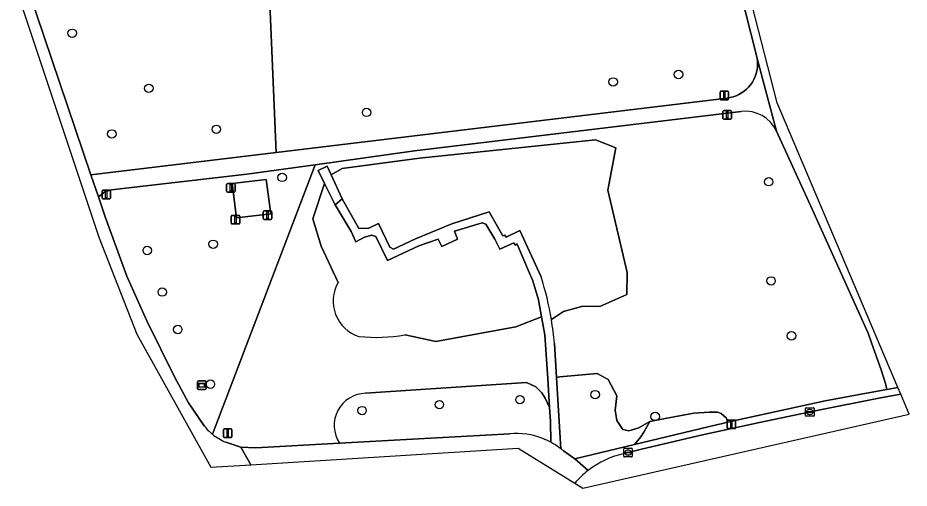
# Model space of a CAD drawing. Extents: x 157767 to 159172, y 387839 to 389425.
# Drawn here: x 159068.3 to 159171.5, y 388105.7 to 388160.2 of the extents above; entities that cross this region are included whole.
import ezdxf

# ---------------------------------------------------------------- set-up
doc = ezdxf.new("R2010")
doc.units = 0
for name, color, linetype in [('IMGEO_Afsluitpaal', 7, 'Continuous'), ('IMGEO_Boom', 7, 'Continuous'), ('IMGEO_Fietspad_gesloten', 7, 'Continuous'), ('IMGEO_Fietspad_open', 7, 'Continuous'), ('IMGEO_Groenvoorziening', 7, 'Continuous'), ('IMGEO_Kolk', 7, 'Continuous'), ('IMGEO_Lichtmast', 7, 'Continuous'), ('IMGEO_Rijbaan_lokaal_open', 7, 'Continuous'), ('IMGEO_Terreindeel_open', 7, 'Continuous'), ('IMGEO_Verkeersbordpaal', 7, 'Continuous'), ('IMGEO_Verklikker', 7, 'Continuous'), ('IMGEO_Voetpad_gesloten', 7, 'Continuous'), ('IMGEO_Voetpad_open', 7, 'Continuous')]:
    doc.layers.add(name, color=color, linetype=linetype)

msp = doc.modelspace()

# ---------------------------------------------------------------- linework, layer by layer
at = {"layer": 'IMGEO_Afsluitpaal'}
for p, q in [((159149.72, 388151.66), (159150.51, 388151.66)), ((159150.51, 388151.66), (159149.72, 388151.66)), ((159149.62, 388150.76), (159149.62, 388151.56)), ((159149.62, 388151.56), (159149.62, 388150.76)), ((159150.51, 388150.66), (159149.72, 388150.66)), ((159149.72, 388150.66), (159150.51, 388150.66)), ((159150.61, 388151.56), (159150.61, 388150.76)), ((159150.61, 388150.76), (159150.61, 388151.56)), ((159149.95, 388148.51), (159149.95, 388149.31)), ((159149.95, 388149.31), (159149.95, 388148.51)), ((159150.05, 388149.41), (159150.84, 388149.41)), ((159150.84, 388149.41), (159150.05, 388149.41)), ((159150.94, 388149.31), (159150.94, 388148.51)), ((159150.94, 388148.51), (159150.94, 388149.31)), ((159150.84, 388148.41), (159150.05, 388148.41)), ((159150.05, 388148.41), (159150.84, 388148.41)), ((159092.47, 388140.06), (159092.47, 388140.86)), ((159092.47, 388140.86), (159092.47, 388140.06)), ((159092.57, 388140.96), (159093.36, 388140.96)), ((159093.36, 388140.96), (159092.57, 388140.96)), ((159093.46, 388140.86), (159093.46, 388140.06)), ((159093.46, 388140.06), (159093.46, 388140.86)), ((159093.36, 388139.96), (159092.57, 388139.96)), ((159092.57, 388139.96), (159093.36, 388139.96)), ((159093.01, 388136.37), (159093.01, 388137.17)), ((159093.01, 388137.17), (159093.01, 388136.37)), ((159093.11, 388137.27), (159093.9, 388137.27)), ((159093.9, 388137.27), (159093.11, 388137.27)), ((159094, 388137.17), (159094, 388136.37)), ((159094, 388136.37), (159094, 388137.17)), ((159096.72, 388136.89), (159096.72, 388137.69)), ((159096.72, 388137.69), (159096.72, 388136.89)), ((159096.82, 388137.79), (159097.61, 388137.79)), ((159097.61, 388137.79), (159096.82, 388137.79)), ((159097.71, 388137.69), (159097.71, 388136.89)), ((159097.71, 388136.89), (159097.71, 388137.69)), ((159093.9, 388136.27), (159093.11, 388136.27)), ((159093.11, 388136.27), (159093.9, 388136.27)), ((159097.61, 388136.79), (159096.82, 388136.79)), ((159096.82, 388136.79), (159097.61, 388136.79))]:
    msp.add_line(p, q, dxfattribs=at)
for points in [[(159150.04, 388151.54), (159150.19, 388151.54), (159150.19, 388150.79), (159150.04, 388150.79), (159150.04, 388151.54)], [(159150.37, 388149.29), (159150.52, 388149.29), (159150.52, 388148.54), (159150.37, 388148.54), (159150.37, 388149.29)], [(159092.89, 388140.83), (159093.04, 388140.83), (159093.04, 388140.08), (159092.89, 388140.08), (159092.89, 388140.83)], [(159097.14, 388137.66), (159097.29, 388137.66), (159097.29, 388136.91), (159097.14, 388136.91), (159097.14, 388137.66)], [(159093.43, 388137.15), (159093.58, 388137.15), (159093.58, 388136.4), (159093.43, 388136.4), (159093.43, 388137.15)]]:
    msp.add_lwpolyline(points, dxfattribs=at)
for centre, start, end in [((159149.72, 388151.56), 90, 180), ((159149.72, 388151.56), 90, 180), ((159150.51, 388151.56), 0, 90), ((159150.51, 388151.56), 360, 90), ((159149.72, 388150.76), 180, 270), ((159149.72, 388150.76), 180, 270), ((159150.51, 388150.76), 270, 0), ((159150.51, 388150.76), 270, 0), ((159150.05, 388149.31), 90, 180), ((159150.05, 388149.31), 90, 180), ((159150.84, 388149.31), 0, 90), ((159150.84, 388149.31), 360, 90), ((159150.05, 388148.51), 180, 270), ((159150.05, 388148.51), 180, 270), ((159150.84, 388148.51), 270, 0), ((159150.84, 388148.51), 270, 0), ((159092.57, 388140.86), 90, 180), ((159092.57, 388140.86), 90, 180), ((159093.36, 388140.86), 0, 90), ((159093.36, 388140.86), 360, 90), ((159092.57, 388140.06), 180, 270), ((159092.57, 388140.06), 180, 270), ((159093.36, 388140.06), 270, 0), ((159093.36, 388140.06), 270, 0), ((159093.11, 388137.17), 90, 180), ((159093.11, 388137.17), 90, 180), ((159093.9, 388137.17), 0, 90), ((159093.9, 388137.17), 360, 90), ((159096.82, 388137.69), 90, 180), ((159096.82, 388137.69), 90, 180), ((159097.61, 388137.69), 0, 90), ((159097.61, 388137.69), 360, 90), ((159093.11, 388136.37), 180, 270), ((159093.11, 388136.37), 180, 270), ((159093.9, 388136.37), 270, 0), ((159093.9, 388136.37), 270, 0), ((159096.82, 388136.89), 180, 270), ((159096.82, 388136.89), 180, 270), ((159097.61, 388136.89), 270, 0), ((159097.61, 388136.89), 270, 0)]:
    msp.add_arc(centre, 0.1, start, end, dxfattribs=at)
at = {"layer": 'IMGEO_Boom'}
for centre in [(159074.58, 388158.37), (159144.81, 388153.59), (159137.24, 388152.73), (159083.47, 388151.99), (159108.68, 388149.2), (159091.28, 388147.24), (159079.18, 388146.7), (159098.91, 388141.67), (159155.25, 388141.17), (159090.92, 388133.92), (159083.28, 388133.2), (159155.53, 388129.67), (159085.02, 388128.38), (159086.81, 388124.04), (159157.9, 388123.31), (159090.59, 388117.71), (159135.15, 388116.49), (159117.12, 388115.33), (159126.44, 388115.91), (159108.16, 388114.64), (159142.1, 388113.97)]:
    msp.add_circle(centre, 0.489, dxfattribs=at)
at = {"layer": 'IMGEO_Fietspad_gesloten'}
for points in [[(159089.88, 388112.89), (159088.04, 388115.53), (159086.43, 388118.55), (159083.23, 388125.05), (159080.9, 388130.21), (159078.42, 388137.11), (159077.63, 388139.43), (159076.76, 388141.96), (159069.51, 388163.36), (159068.29, 388162.94)], [(159068.29, 388162.94), (159077.67, 388134.76), (159082.07, 388123.49), (159090.64, 388108.07), (159095.28, 388108.36), (159094.11, 388110.39), (159092.37, 388110.98)]]:
    msp.add_lwpolyline(points, dxfattribs=at)
for centre, radius, start, end in [((159094.68, 388116.59), 6.07, 217.6098, 230.4136), ((159094.67, 388116.56), 6.03, 230.3639, 247.6435)]:
    msp.add_arc(centre, radius, start, end, dxfattribs=at)
at = {"layer": 'IMGEO_Fietspad_open'}
for points in [[(159125.26, 388111.96), (159105.53, 388110.87), (159095.84, 388110.33), (159094.11, 388110.39), (159095.28, 388108.36), (159126.23, 388110.27), (159132.8, 388106.22)], [(159134.34, 388107.7), (159132.79, 388109.05), (159131.48, 388109.98)]]:
    msp.add_lwpolyline(points, dxfattribs=at)
for centre, radius, start, end in [((159126, 388103.53), 8.46, 68.4998, 95.0566), ((159125.9, 388103.3), 8.71, 61.7658, 68.4393), ((159125.99, 388103.51), 8.48, 52.2455, 61.6131), ((159126.74, 388104.44), 7.29, 49.4579, 52.4135), ((159140.75, 388099.46), 10.44, 127.8779, 139.6201)]:
    msp.add_arc(centre, radius, start, end, dxfattribs=at)
at = {"layer": 'IMGEO_Groenvoorziening'}
for points in [[(159097.44, 388162.73), (159098.21, 388144.55), (159150.45, 388150.85), (159150.8, 388150.91), (159151.14, 388151), (159151.48, 388151.12), (159151.81, 388151.27), (159152.12, 388151.45), (159152.41, 388151.65), (159152.68, 388151.89), (159152.93, 388152.14), (159153.16, 388152.41), (159153.36, 388152.71), (159153.54, 388153.02), (159153.69, 388153.35), (159153.8, 388153.69), (159153.89, 388154.03), (159153.94, 388154.39), (159153.97, 388154.74), (159153.96, 388155.1), (159153.92, 388155.46), (159153.84, 388155.81), (159148.73, 388175.92)], [(159069.51, 388163.36), (159076.76, 388141.96), (159098.21, 388144.55), (159097.44, 388162.73)], [(159152.06, 388149.32), (159114.24, 388144.76), (159102.73, 388143.11), (159090.82, 388111.92)], [(159130.44, 388122.43), (159130.68, 388118.49), (159131.08, 388118.55), (159135.39, 388118.93), (159136.65, 388118.24), (159137.67, 388116.34), (159137.48, 388114.69), (159137.67, 388113.48), (159138.36, 388112.47), (159139.06, 388112.28), (159140.2, 388112.66), (159141.5, 388113.36), (159141.5, 388113.36), (159143.27, 388113.74), (159146.57, 388114.34), (159148.34, 388114.47), (159149.33, 388114.47), (159149.74, 388114.31), (159150.37, 388113.77), (159150.48, 388113.29), (159161.8, 388115.79), (159166.6, 388116.67), (159168.92, 388117.08), (159168.8, 388117.79), (159168.29, 388119.35), (159167.17, 388122.5), (159166.77, 388123.62), (159160.27, 388137.99), (159156.17, 388147.01)], [(159105.39, 388129.5), (159103.41, 388133.68), (159102.47, 388136.86), (159103.81, 388140.97), (159103.07, 388142.48), (159104.1, 388142.96), (159104.57, 388141.95), (159105.84, 388142.69), (159114.8, 388143.89), (159135.2, 388146.04), (159137.56, 388145.08), (159136.64, 388140.18), (159138.85, 388130.63), (159138.81, 388128.09), (159135.7, 388126.72), (159133.72, 388126.73), (159131.47, 388126.12), (159130.09, 388125.2)], [(159130.09, 388125.2), (159131.47, 388126.12), (159133.72, 388126.73), (159135.7, 388126.72), (159138.81, 388128.09), (159138.85, 388130.63), (159136.64, 388140.18), (159137.56, 388145.08), (159135.2, 388146.04), (159114.8, 388143.89), (159105.84, 388142.69), (159104.57, 388141.95), (159105.86, 388139.18), (159107.78, 388135.74), (159108.89, 388135.77), (159108.95, 388135.79), (159110.07, 388136.31), (159111.36, 388133.58), (159111.8, 388133.36), (159114.35, 388134.55), (159118.54, 388136.29), (159122.89, 388137.66)], [(159102.73, 388143.11), (159094.81, 388142.04), (159079.14, 388140.22), (159078.38, 388139.98), (159077.63, 388139.43), (159078.42, 388137.11), (159080.9, 388130.21), (159083.23, 388125.05), (159086.43, 388118.55), (159088.04, 388115.53), (159089.88, 388112.89)], [(159090.82, 388111.92), (159102.73, 388143.11)], [(159116.96, 388134.5), (159114.73, 388133.75), (159111.11, 388132.02), (159109.77, 388134.8), (159109.29, 388134.98), (159108.46, 388134.73), (159107.43, 388134.19), (159106.88, 388135.4), (159105.03, 388138.47), (159103.81, 388140.97), (159102.47, 388136.86), (159103.41, 388133.68), (159105.39, 388129.5)], [(159122.89, 388137.66), (159124.47, 388134.88), (159124.7, 388134.97), (159124.83, 388134.74), (159126.43, 388135.51), (159128.89, 388130.14)], [(159113.14, 388123.42), (159116.69, 388122.66), (159125.96, 388124.34), (159128.96, 388125.52), (159128.61, 388127.47), (159127.95, 388129.68), (159127.45, 388130.85), (159126.13, 388133.93), (159126.12, 388133.95), (159125.88, 388133.83), (159125.73, 388134.08), (159124.1, 388133.36), (159123.55, 388134.51), (159122.5, 388136.24), (159122.06, 388136.42), (159118.86, 388135.44), (159119.23, 388134.52), (159117.39, 388133.66), (159116.96, 388134.5)], [(159129.34, 388123.42), (159128.96, 388125.52), (159125.96, 388124.34), (159116.69, 388122.66), (159113.14, 388123.42)], [(159108.57, 388116.65), (159127.19, 388117.91), (159128.27, 388117.4), (159128.98, 388116.71), (159129.35, 388116.09), (159129.86, 388115.02), (159129.66, 388118.32), (159129.34, 388123.42)], [(159137.48, 388114.69), (159137.67, 388116.34), (159136.65, 388118.24), (159135.39, 388118.93), (159131.08, 388118.55), (159130.68, 388118.49), (159131.19, 388110.22)], [(159129.86, 388115.02), (159129.35, 388116.09), (159128.98, 388116.71), (159128.27, 388117.4), (159127.19, 388117.91), (159108.57, 388116.65)], [(159130.03, 388110.98), (159129.98, 388113.4), (159129.86, 388115.02)], [(159131.48, 388109.98), (159132.79, 388109.05), (159139.72, 388110.72), (159140.45, 388111.6), (159140.79, 388112.15), (159141.5, 388113.36), (159141.5, 388113.36), (159140.2, 388112.66), (159139.06, 388112.28), (159138.36, 388112.47), (159137.67, 388113.48), (159137.48, 388114.69)], [(159105.53, 388110.87), (159125.26, 388111.96)], [(159092.37, 388110.98), (159094.11, 388110.39), (159095.84, 388110.33), (159105.53, 388110.87)]]:
    msp.add_lwpolyline(points, dxfattribs=at)
for points in [[(159093.12, 388140.95), (159097.07, 388141.43), (159097.61, 388137.46), (159093.61, 388136.97)], [(159150.48, 388113.29), (159150.37, 388113.77), (159149.74, 388114.31), (159149.33, 388114.47), (159148.34, 388114.47), (159146.57, 388114.34), (159143.27, 388113.74), (159141.5, 388113.36), (159140.79, 388112.15), (159140.45, 388111.6), (159139.72, 388110.72), (159141.49, 388111.14), (159149.35, 388113.03), (159149.73, 388113.12)]]:
    msp.add_lwpolyline(points, close=True, dxfattribs=at)
for centre, radius, start, end in [((159152.53, 388145.34), 4, 24.6469, 96.8427), ((159095.03, 388119.28), 35.56, 9.583, 17.7845), ((159109.15, 388127.34), 4.34, 150.1268, 251.821), ((159109.15, 388127.34), 4.34, 150.1268, 251.821), ((159094.78, 388119.28), 35.8, 5.0611, 9.5253), ((159109.74, 388142.55), 19.42, 264.2571, 280.0574), ((159109.74, 388142.55), 19.42, 264.2571, 280.0574), ((159108.67, 388112.91), 3.74, 91.6268, 212.9828), ((159108.67, 388112.91), 3.74, 91.6268, 212.9828), ((159094.68, 388116.59), 6.07, 217.6098, 230.4136), ((159094.67, 388116.56), 6.03, 230.3639, 247.6435), ((159126, 388103.53), 8.46, 68.4998, 95.0566), ((159125.9, 388103.3), 8.71, 61.7658, 68.4393), ((159126.74, 388104.44), 7.29, 49.4579, 52.4135)]:
    msp.add_arc(centre, radius, start, end, dxfattribs=at)
at = {"layer": 'IMGEO_Kolk'}
for p, q in [((159159.52, 388114.05), (159159.52, 388114.9)), ((159159.59, 388114.98), (159160.44, 388114.98)), ((159159.77, 388114.47), (159159.77, 388114.48)), ((159159.82, 388114.52), (159160.22, 388114.52)), ((159160, 388114.76), (159160.03, 388114.76)), ((159160.26, 388114.48), (159160.26, 388114.47)), ((159160.52, 388114.9), (159160.52, 388114.05)), ((159160.44, 388113.98), (159159.59, 388113.98)), ((159160.21, 388114.43), (159159.81, 388114.43)), ((159160.03, 388114.2), (159160, 388114.2)), ((159138.46, 388109.35), (159138.46, 388110.2)), ((159138.53, 388110.27), (159139.39, 388110.27)), ((159138.72, 388109.77), (159138.72, 388109.78)), ((159138.76, 388109.82), (159139.16, 388109.82)), ((159139.16, 388109.73), (159138.76, 388109.73)), ((159138.95, 388110.05), (159138.97, 388110.05)), ((159138.97, 388109.49), (159138.95, 388109.49)), ((159139.2, 388109.78), (159139.2, 388109.77)), ((159139.46, 388110.2), (159139.46, 388109.35)), ((159139.39, 388109.27), (159138.53, 388109.27))]:
    msp.add_line(p, q, dxfattribs=at)
for points in [[(159159.52, 388114.05), (159159.52, 388114.9)], [(159159.59, 388114.98), (159160.44, 388114.98)], [(159160.52, 388114.9), (159160.52, 388114.05)], [(159160.44, 388113.98), (159159.59, 388113.98)], [(159138.46, 388109.35), (159138.46, 388110.2)], [(159138.53, 388110.27), (159139.39, 388110.27)], [(159139.46, 388110.2), (159139.46, 388109.35)], [(159139.39, 388109.27), (159138.53, 388109.27)]]:
    msp.add_lwpolyline(points, dxfattribs=at)
for centre, radius, start, end in [((159159.59, 388114.9), 0.0765, 91.552, 178.448), ((159159.59, 388114.9), 0.0765, 91.552, 178.448), ((159159.82, 388114.48), 0.0403, 85.8775, 175.7526), ((159159.81, 388114.47), 0.0366, 178.938, 274.7102), ((159160.22, 388114.48), 0.043, 264.8664, 352.4533), ((159160.22, 388114.48), 0.0386, 1.7309, 96.639), ((159160.44, 388114.9), 0.0765, 1.552, 88.448), ((159160.44, 388114.9), 0.0765, 1.552, 88.448), ((159159.59, 388114.05), 0.0765, 181.552, 268.448), ((159159.59, 388114.05), 0.0765, 181.552, 268.448), ((159160.44, 388114.05), 0.0765, 271.552, 358.448), ((159160.44, 388114.05), 0.0765, 271.552, 358.448), ((159138.54, 388110.2), 0.0765, 91.552, 178.448), ((159138.54, 388110.2), 0.0765, 91.552, 178.448), ((159138.54, 388109.35), 0.0765, 181.552, 268.448), ((159138.54, 388109.35), 0.0765, 181.552, 268.448), ((159138.76, 388109.78), 0.0403, 85.8775, 175.7526), ((159138.76, 388109.77), 0.0366, 178.938, 274.7102), ((159139.16, 388109.78), 0.0386, 1.7309, 96.639), ((159139.16, 388109.77), 0.043, 264.8664, 352.4533), ((159139.38, 388110.2), 0.0765, 1.552, 88.448), ((159139.38, 388110.2), 0.0765, 1.552, 88.448), ((159139.38, 388109.35), 0.0765, 271.552, 358.448), ((159139.38, 388109.35), 0.0765, 271.552, 358.448)]:
    msp.add_arc(centre, radius, start, end, dxfattribs=at)
for centre, major_axis, ratio, start_param, end_param in [((159160, 388114.48), (-0.387, 0.002), 0.722429, 4.712389, 7.853982), ((159160.03, 388114.48), (-0.39, 0.002), 0.717154, 1.570796, 4.712389), ((159138.95, 388109.77), (-0.387, 0.002), 0.722429, 4.712389, 7.853982), ((159138.97, 388109.77), (-0.39, 0.002), 0.717154, 1.570796, 4.712389)]:
    msp.add_ellipse(centre, major_axis=major_axis, ratio=ratio, start_param=start_param, end_param=end_param, dxfattribs=at)
at = {"layer": 'IMGEO_Lichtmast'}
for p, q in [((159150.43, 388112.65), (159150.43, 388113.45)), ((159150.43, 388113.45), (159150.43, 388112.65)), ((159150.53, 388113.55), (159151.32, 388113.55)), ((159151.32, 388113.55), (159150.53, 388113.55)), ((159151.42, 388113.45), (159151.42, 388112.65)), ((159151.42, 388112.65), (159151.42, 388113.45)), ((159151.32, 388112.55), (159150.53, 388112.55)), ((159150.53, 388112.55), (159151.32, 388112.55))]:
    msp.add_line(p, q, dxfattribs=at)
msp.add_lwpolyline([(159150.85, 388113.43), (159151, 388113.43), (159151, 388112.68), (159150.85, 388112.68), (159150.85, 388113.43)], dxfattribs=at)
for centre, start, end in [((159150.53, 388113.45), 90, 180), ((159150.53, 388113.45), 90, 180), ((159151.32, 388113.45), 0, 90), ((159151.32, 388113.45), 360, 90), ((159150.53, 388112.65), 180, 270), ((159150.53, 388112.65), 180, 270), ((159151.32, 388112.65), 270, 0), ((159151.32, 388112.65), 270, 0)]:
    msp.add_arc(centre, 0.1, start, end, dxfattribs=at)
at = {"layer": 'IMGEO_Rijbaan_lokaal_open'}
msp.add_lwpolyline([(159132.8, 388106.22), (159133.73, 388105.65), (159171.52, 388114.21), (159170.54, 388116.53), (159168.19, 388116.11), (159160.65, 388114.61), (159154.17, 388113.28), (159147.59, 388111.84), (159140.53, 388110.16), (159139.9, 388110.01), (159138.52, 388109.67)], dxfattribs=at)
for centre, radius, start, end in [((159140.78, 388099.44), 10.47, 102.418, 127.9169), ((159140.75, 388099.46), 10.44, 127.8779, 139.6201)]:
    msp.add_arc(centre, radius, start, end, dxfattribs=at)
at = {"layer": 'IMGEO_Terreindeel_open'}
msp.add_lwpolyline([(159093.61, 388136.97), (159097.61, 388137.46), (159097.07, 388141.43), (159093.12, 388140.95)], close=True, dxfattribs=at)
at = {"layer": 'IMGEO_Verkeersbordpaal'}
for p, q in [((159078.04, 388139.28), (159078.04, 388140.08)), ((159078.04, 388140.08), (159078.04, 388139.28)), ((159078.14, 388140.18), (159078.93, 388140.18)), ((159078.93, 388140.18), (159078.14, 388140.18)), ((159079.03, 388140.08), (159079.03, 388139.28)), ((159079.03, 388139.28), (159079.03, 388140.08)), ((159078.93, 388139.18), (159078.14, 388139.18)), ((159078.14, 388139.18), (159078.93, 388139.18)), ((159092.1, 388111.62), (159092.1, 388112.42)), ((159092.1, 388112.42), (159092.1, 388111.62)), ((159092.2, 388112.52), (159092.99, 388112.52)), ((159092.99, 388112.52), (159092.2, 388112.52)), ((159093.09, 388112.42), (159093.09, 388111.62)), ((159093.09, 388111.62), (159093.09, 388112.42)), ((159092.99, 388111.52), (159092.2, 388111.52)), ((159092.2, 388111.52), (159092.99, 388111.52))]:
    msp.add_line(p, q, dxfattribs=at)
for points in [[(159078.46, 388140.06), (159078.61, 388140.06), (159078.61, 388139.31), (159078.46, 388139.31), (159078.46, 388140.06)], [(159092.52, 388112.4), (159092.67, 388112.4), (159092.67, 388111.65), (159092.52, 388111.65), (159092.52, 388112.4)]]:
    msp.add_lwpolyline(points, dxfattribs=at)
for centre, start, end in [((159078.14, 388140.08), 90, 180), ((159078.14, 388140.08), 90, 180), ((159078.14, 388139.28), 180, 270), ((159078.14, 388139.28), 180, 270), ((159078.93, 388140.08), 0, 90), ((159078.93, 388140.08), 360, 90), ((159078.93, 388139.28), 270, 0), ((159078.93, 388139.28), 270, 0), ((159092.2, 388112.42), 90, 180), ((159092.2, 388112.42), 90, 180), ((159092.99, 388112.42), 0, 90), ((159092.99, 388112.42), 360, 90), ((159092.2, 388111.62), 180, 270), ((159092.2, 388111.62), 180, 270), ((159092.99, 388111.62), 270, 0), ((159092.99, 388111.62), 270, 0)]:
    msp.add_arc(centre, 0.1, start, end, dxfattribs=at)
at = {"layer": 'IMGEO_Verklikker'}
for p, q in [((159089.1, 388117.18), (159089.1, 388117.98)), ((159089.1, 388117.98), (159089.1, 388117.18)), ((159089.2, 388118.08), (159089.99, 388118.08)), ((159089.99, 388118.08), (159089.2, 388118.08)), ((159090.09, 388117.98), (159090.09, 388117.18)), ((159090.09, 388117.18), (159090.09, 388117.98)), ((159089.99, 388117.08), (159089.2, 388117.08)), ((159089.2, 388117.08), (159089.99, 388117.08))]:
    msp.add_line(p, q, dxfattribs=at)
for points in [[(159089.2, 388117.81), (159089.99, 388117.81), (159089.99, 388117.35), (159089.2, 388117.35), (159089.2, 388117.81)], [(159089.27, 388117.75), (159089.27, 388117.41), (159089.93, 388117.41), (159089.93, 388117.75), (159089.27, 388117.75)]]:
    msp.add_lwpolyline(points, dxfattribs=at)
for centre, start, end in [((159089.2, 388117.98), 90, 180), ((159089.2, 388117.98), 90, 180), ((159089.99, 388117.98), 0, 90), ((159089.99, 388117.98), 360, 90), ((159089.2, 388117.18), 180, 270), ((159089.2, 388117.18), 180, 270), ((159089.99, 388117.18), 270, 0), ((159089.99, 388117.18), 270, 0)]:
    msp.add_arc(centre, 0.1, start, end, dxfattribs=at)
at = {"layer": 'IMGEO_Voetpad_gesloten'}
for points in [[(159153.92, 388155.46), (159153.96, 388155.1), (159153.97, 388154.74), (159153.94, 388154.39), (159153.89, 388154.03), (159153.8, 388153.69), (159153.69, 388153.35), (159153.54, 388153.02), (159153.36, 388152.71), (159153.16, 388152.41), (159152.93, 388152.14), (159152.68, 388151.89), (159152.41, 388151.65), (159152.12, 388151.45), (159151.81, 388151.27), (159151.48, 388151.12), (159151.14, 388151), (159150.8, 388150.91), (159150.45, 388150.85), (159098.21, 388144.55), (159076.76, 388141.96), (159077.63, 388139.43), (159078.38, 388139.98), (159079.14, 388140.22), (159094.81, 388142.04), (159102.73, 388143.11), (159114.24, 388144.76), (159152.06, 388149.32)], [(159156.17, 388147.01), (159153.92, 388155.46)], [(159128.89, 388130.14), (159126.43, 388135.51), (159124.83, 388134.74), (159124.7, 388134.97), (159124.47, 388134.88), (159122.89, 388137.66), (159118.54, 388136.29), (159114.35, 388134.55), (159111.8, 388133.36), (159111.36, 388133.58), (159110.07, 388136.31), (159108.95, 388135.79), (159108.89, 388135.77), (159107.78, 388135.74), (159105.86, 388139.18), (159105.03, 388138.47), (159106.88, 388135.4), (159107.43, 388134.19), (159108.46, 388134.73), (159109.29, 388134.98), (159109.77, 388134.8), (159111.11, 388132.02), (159114.73, 388133.75), (159116.96, 388134.5), (159117.39, 388133.66), (159119.23, 388134.52), (159118.86, 388135.44)], [(159118.86, 388135.44), (159122.06, 388136.42), (159122.5, 388136.24), (159123.55, 388134.51), (159124.1, 388133.36), (159125.73, 388134.08), (159125.88, 388133.83), (159126.12, 388133.95), (159126.13, 388133.93), (159127.45, 388130.85), (159127.95, 388129.68), (159128.61, 388127.47), (159128.96, 388125.52), (159129.34, 388123.42), (159129.66, 388118.32), (159129.86, 388115.02), (159129.98, 388113.4), (159130.03, 388110.98)], [(159131.19, 388110.22), (159130.68, 388118.49), (159130.44, 388122.43)]]:
    msp.add_lwpolyline(points, dxfattribs=at)
for centre, radius, start, end in [((159152.53, 388145.34), 4, 24.6469, 96.8427), ((159095.03, 388119.28), 35.56, 9.583, 17.7845), ((159094.78, 388119.28), 35.8, 5.0611, 9.5253), ((159125.99, 388103.51), 8.48, 52.2455, 61.6131)]:
    msp.add_arc(centre, radius, start, end, dxfattribs=at)
at = {"layer": 'IMGEO_Voetpad_open'}
for points in [[(159170.21, 388117.3), (159156.23, 388150.29), (159144.25, 388196.98), (159136.02, 388219), (159131.95, 388230.13), (159130.8, 388229.48), (159131.14, 388229.43), (159131.82, 388228.83), (159141.61, 388201.49), (159143.28, 388196.39), (159148.73, 388175.92), (159153.84, 388155.81), (159153.92, 388155.46), (159156.17, 388147.01), (159160.27, 388137.99), (159166.77, 388123.62), (159167.17, 388122.5), (159168.29, 388119.35), (159168.8, 388117.79), (159168.92, 388117.08), (159170.21, 388117.3)], [(159170.21, 388117.3), (159168.92, 388117.08), (159166.6, 388116.67), (159161.8, 388115.79), (159150.48, 388113.29), (159149.73, 388113.12), (159149.35, 388113.03), (159141.49, 388111.14), (159139.72, 388110.72), (159132.79, 388109.05), (159134.34, 388107.7)], [(159138.52, 388109.67), (159139.9, 388110.01), (159140.53, 388110.16), (159147.59, 388111.84), (159154.17, 388113.28), (159160.65, 388114.61), (159168.19, 388116.11), (159170.54, 388116.53), (159170.21, 388117.3)]]:
    msp.add_lwpolyline(points, dxfattribs=at)
msp.add_lwpolyline([(159104.57, 388141.95), (159104.1, 388142.96), (159103.07, 388142.48), (159103.81, 388140.97), (159105.03, 388138.47), (159105.86, 388139.18)], close=True, dxfattribs=at)
msp.add_arc((159140.78, 388099.44), 10.47, 102.418, 127.9169, dxfattribs=at)

doc.saveas('drawing.dxf')
